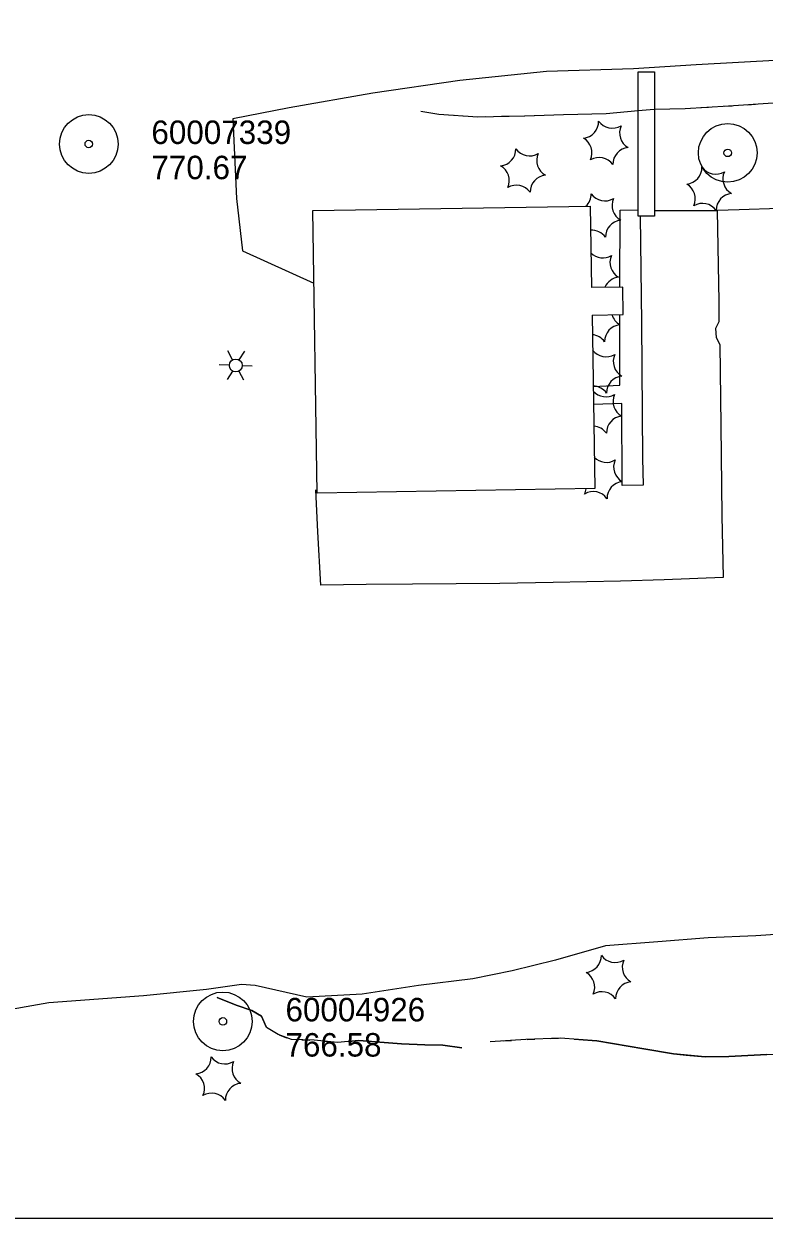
# Model space of a CAD drawing. Extents: x 591954 to 597000, y 198576 to 213500.
# Drawn here: x 593538.9 to 593728, y 203500 to 203805.3 of the extents above; entities that cross this region are included whole.
import ezdxf

# ---------------------------------------------------------------- set-up
doc = ezdxf.new("R2010")
doc.units = 0
for name, color, linetype in [('Level 10', 7, 'Continuous'), ('Level 12', 7, 'Continuous'), ('Level 14', 7, 'Continuous'), ('Level 15', 7, 'Continuous'), ('Level 17', 7, 'Continuous'), ('Level 18', 7, 'Continuous'), ('Level 19', 7, 'Continuous'), ('Level 6', 7, 'Continuous')]:
    doc.layers.add(name, color=color, linetype=linetype)

msp = doc.modelspace()

# ---------------------------------------------------------------- linework, layer by layer
at = {"layer": 'Level 10'}
for p, q in [((592000, 203500), (594000, 203500)), ((592500, 203500), (594000, 203500)), ((593000, 203500), (595500, 203500)), ((593000, 203500), (595000, 203500))]:
    msp.add_line(p, q, dxfattribs=at)
at = {"layer": 'Level 12'}
for points in [[(593684.08, 203730.88), (593684.79, 203686.52), (593613.86, 203685.38), (593612.7, 203757.57), (593683.64, 203758.7), (593683.97, 203737.94)], [(593684.08, 203730.88), (593692.01, 203730.99), (593691.91, 203738.05), (593683.97, 203737.94)]]:
    msp.add_lwpolyline(points, dxfattribs=at)
at = {"layer": 'Level 14'}
for p, q in [((593592.25, 203719.42), (593591.05, 203721.72)), ((593593.95, 203719.41), (593595.32, 203721.64)), ((593591.41, 203718.05), (593588.81, 203718.13)), ((593592.17, 203716.56), (593590.81, 203714.37)), ((593593.81, 203716.52), (593595.05, 203714.34)), ((593594.69, 203717.96), (593597.21, 203717.9))]:
    msp.add_line(p, q, dxfattribs=at)
msp.add_circle((593593.05, 203717.99), 1.64, dxfattribs=at)
at = {"layer": 'Level 15'}
msp.add_lwpolyline([(593700.03, 203793.06), (593700.02, 203756.2), (593695.85, 203756.2), (593695.87, 203793.06), (593700.03, 203793.06)], dxfattribs=at)
at = {"layer": 'Level 17'}
for points in [[(593894.74, 203797.68), (593886.72, 203801.72), (593875.94, 203805.14), (593858.64, 203805.32), (593837.74, 203803.95), (593818.05, 203802.01), (593798.33, 203800.42), (593775.61, 203798.65), (593754.35, 203797.39), (593732.29, 203796.06), (593710.66, 203794.81), (593694.63, 203793.84), (593672.48, 203793.13), (593650.27, 203790.86), (593628.04, 203787.62), (593606.73, 203783.89), (593592.26, 203781.02), (593593.23, 203760.71), (593594.76, 203747.29), (593613, 203739.07)], [(593691.22, 203738.05), (593691.27, 203757.67), (593695.85, 203757.74)], [(593731.94, 203758.08), (593721.65, 203757.78), (593716.09, 203757.64)], [(593700.02, 203757.62), (593716.09, 203757.64), (593716.51, 203734.32), (593716.46, 203729.18), (593715.59, 203727.43), (593715.78, 203725.18), (593716.7, 203723.38), (593716.96, 203702.64), (593717.22, 203679.55), (593717.6, 203663.76), (593702.53, 203663.22), (593691.36, 203662.88), (593674.15, 203662.49), (593660.53, 203662.22), (593638.22, 203662.1), (593626.36, 203661.99), (593614.75, 203661.78), (593614.04, 203675.47), (593613.52, 203686.2)], [(593696.35, 203756.2), (593696.68, 203728.98), (593697.01, 203694.27), (593697.12, 203687.36), (593691.81, 203687.3), (593691.67, 203708.3), (593684.45, 203708.01)], [(593699.98, 203757.62), (593700.02, 203757.62)], [(593684.38, 203712.64), (593691.17, 203712.95), (593691.21, 203730.98)], [(593739.78, 203573.07), (593725.97, 203572.18), (593713.71, 203571.62), (593700.91, 203570.66), (593687.48, 203569.6), (593674.72, 203565.95), (593663.63, 203563.23), (593653.65, 203561.21), (593639.73, 203559.48), (593625.37, 203557.28), (593611.21, 203556.46), (593598.01, 203559.5), (593594.52, 203559.72)], [(593594.52, 203559.72), (593585.54, 203558.49), (593569.47, 203556.79), (593545.24, 203555.03), (593531.22, 203552.59), (593518.61, 203551.93)]]:
    msp.add_lwpolyline(points, dxfattribs=at)
at = {"layer": 'Level 18'}
for centre, start, end in [((593681.47, 203780.4), 275.2113, 0.9762), ((593689.28, 203782.95), 215.2113, 300.9762), ((593695.4, 203777.46), 155.2113, 240.9762), ((593679.77, 203772.35), 335.2113, 60.9762), ((593660.32, 203773.32), 275.2113, 0.9762), ((593668.13, 203775.87), 215.2113, 300.9762), ((593693.7, 203769.42), 95.2113, 180.9762), ((593674.25, 203770.38), 155.2113, 240.9762), ((593685.89, 203766.86), 35.2113, 120.9762), ((593658.62, 203765.27), 335.2113, 60.9762), ((593707.87, 203768.66), 275.2113, 0.9762), ((593715.68, 203771.21), 215.2113, 300.9762), ((593721.8, 203765.72), 155.2113, 240.9762), ((593664.74, 203759.78), 35.2113, 120.9762), ((593672.56, 203762.34), 95.2113, 180.9762), ((593706.17, 203760.62), 335.2113, 60.9762), ((593679.56, 203761.81), 313.3949, 0.9762), ((593687.37, 203764.36), 215.2113, 300.9762), ((593720.11, 203757.68), 95.2113, 180.9762), ((593693.49, 203758.87), 155.2113, 240.9762), ((593712.29, 203755.13), 35.2113, 120.9762), ((593691.8, 203750.83), 95.2113, 180.9762), ((593683.98, 203748.27), 35.2113, 93.2773), ((593686.84, 203749.78), 225.5805, 300.9762), ((593692.96, 203744.29), 155.2113, 240.9762), ((593691.27, 203736.25), 95.2113, 156.0873), ((593693.3, 203732.16), 196.3138, 240.9762), ((593691.6, 203724.12), 95.2113, 180.9762), ((593683.79, 203721.57), 35.2113, 84.9641), ((593687.67, 203724.52), 216.8221, 300.9762), ((593693.79, 203719.03), 155.2113, 240.9762), ((593692.09, 203710.98), 95.2113, 180.9762), ((593684.28, 203708.43), 35.2113, 88.7274), ((593687.63, 203714.27), 221.3295, 300.9762), ((593693.74, 203708.78), 155.2113, 240.9762), ((593692.05, 203700.73), 95.2113, 180.9762), ((593684.23, 203698.18), 35.2113, 85.9375), ((593687.77, 203697.52), 223.7351, 300.9762), ((593693.89, 203692.03), 155.2113, 240.9762), ((593692.2, 203683.99), 95.2113, 180.9762), ((593678.26, 203686.93), 335.2113, 354.0352), ((593684.38, 203681.44), 35.2113, 120.9762), ((593682.16, 203567.11), 275.2113, 0.9762), ((593689.97, 203569.67), 215.2113, 300.9762), ((593696.09, 203564.17), 155.2113, 240.9762), ((593680.46, 203559.07), 335.2113, 60.9762), ((593694.4, 203556.13), 95.2113, 180.9762), ((593686.58, 203553.58), 35.2113, 120.9762), ((593582.46, 203541.16), 275.2113, 0.9762), ((593590.27, 203543.71), 215.2113, 300.9762), ((593596.39, 203538.22), 155.2113, 240.9762), ((593580.76, 203533.11), 335.2113, 60.9762), ((593586.88, 203527.62), 35.2113, 120.9762), ((593594.69, 203530.17), 95.2113, 180.9762)]:
    msp.add_arc(centre, 4.3, start, end, dxfattribs=at)
at = {"layer": 'Level 19'}
for points in [[(593838.77, 203786.46), (593829.3, 203787.2), (593819.81, 203787.18), (593807.09, 203787.13), (593795.12, 203786.81), (593785.48, 203786.42), (593773.78, 203786.04), (593763.03, 203785.83), (593752.41, 203785.58), (593741.86, 203785.55), (593730.4, 203785.01), (593718.95, 203784.25), (593707.91, 203783.64), (593700.03, 203783.4)], [(593695.86, 203783.07), (593687.69, 203782.29), (593676.75, 203782.07), (593666.85, 203781.74), (593654.88, 203781.49), (593644.95, 203782.14), (593640.32, 203782.96)], [(593644.93, 203782.14), (593640.32, 203782.96)], [(593695.86, 203783.07), (593687.69, 203782.29), (593676.75, 203782.07), (593666.91, 203781.74)], [(593700.03, 203783.4), (593698.96, 203783.37), (593695.86, 203783.07)], [(593707.88, 203783.64), (593700.03, 203783.4)], [(593713.87, 203783.97), (593711.87, 203783.86)], [(593719.86, 203784.31), (593718.95, 203784.25), (593717.86, 203784.19)], [(593725.84, 203784.71), (593723.85, 203784.58)], [(593650.92, 203781.75), (593648.92, 203781.88)], [(593656.91, 203781.53), (593654.91, 203781.49)], [(593662.91, 203781.65), (593660.91, 203781.61)], [(593650.79, 203543.51), (593645.95, 203544.18), (593641.39, 203544.26), (593635.35, 203544.52), (593629.83, 203544.98), (593624.47, 203545.4), (593619.04, 203544.9), (593613.05, 203545.48), (593607.26, 203545.65), (593603.87, 203546.92), (593600.88, 203548.74), (593599.62, 203551.6), (593597.13, 203553.07), (593593.12, 203554.41), (593588.29, 203556.41)], [(593588.29, 203556.41), (593593.12, 203554.41), (593597.13, 203553.07), (593599.62, 203551.6), (593600.8, 203548.93)], [(593604.15, 203546.82), (593606.02, 203546.11)], [(593609.94, 203545.57), (593611.93, 203545.51)], [(593615.92, 203545.2), (593617.91, 203545.01)], [(593621.89, 203545.16), (593624.47, 203545.4), (593629.83, 203544.98), (593635.35, 203544.52), (593641.39, 203544.26), (593645.95, 203544.18), (593650.79, 203543.51)], [(593728.73, 203541.87), (593719.02, 203541.29), (593712.97, 203541.23), (593704.9, 203541.98), (593697.31, 203543.32), (593685.26, 203545.31), (593675.96, 203545.99), (593667.2, 203545.64), (593658.04, 203545.08)], [(593661.51, 203545.3), (593663.51, 203545.42)], [(593667.5, 203545.65), (593669.5, 203545.73)], [(593673.49, 203545.9), (593675.49, 203545.98)], [(593679.48, 203545.73), (593685.26, 203545.31), (593697.31, 203543.32), (593704.9, 203541.98), (593708.17, 203541.68)], [(593708.17, 203541.68), (593712.97, 203541.23), (593719.02, 203541.29), (593728.73, 203541.87), (593737.13, 203542.21)]]:
    msp.add_lwpolyline(points, dxfattribs=at)
at = {"layer": 'Level 6'}
for centre, radius in [((593555.49, 203774.61), 7.5), ((593555.49, 203774.61), 7.5), ((593555.49, 203774.61), 7.5), ((593555.49, 203774.61), 7.5), ((593718.75, 203772.34), 7.5), ((593718.75, 203772.34), 7.5), ((593718.75, 203772.34), 7.5), ((593718.75, 203772.34), 7.5), ((593555.49, 203774.61), 0.96), ((593555.49, 203774.61), 0.96), ((593555.49, 203774.61), 0.96), ((593555.49, 203774.61), 0.96), ((593718.75, 203772.34), 0.96), ((593718.75, 203772.34), 0.96), ((593718.75, 203772.34), 0.96), ((593718.75, 203772.34), 0.96), ((593589.75, 203550.3), 7.5), ((593589.75, 203550.3), 7.5), ((593589.75, 203550.3), 7.5), ((593589.75, 203550.3), 7.5), ((593589.75, 203550.3), 0.96), ((593589.75, 203550.3), 0.96), ((593589.75, 203550.3), 0.96), ((593589.75, 203550.3), 0.96)]:
    msp.add_circle(centre, radius, dxfattribs=at)

# ---------------------------------------------------------------- texts
for s, p in [('60007339', (593571.49, 203774.61)), ('60007339', (593571.49, 203774.61)), ('60007339', (593571.49, 203774.61)), ('60007339', (593571.49, 203774.61)), ('770.67', (593571.49, 203765.61)), ('770.67', (593571.49, 203765.61)), ('770.67', (593571.49, 203765.61)), ('770.67', (593571.49, 203765.61)), ('60004926', (593605.75, 203550.3)), ('60004926', (593605.75, 203550.3)), ('60004926', (593605.75, 203550.3)), ('60004926', (593605.75, 203550.3)), ('766.58', (593605.75, 203541.3)), ('766.58', (593605.75, 203541.3)), ('766.58', (593605.75, 203541.3)), ('766.58', (593605.75, 203541.3))]:
    msp.add_text(s, height=6, dxfattribs=at).set_placement(p)

doc.saveas('drawing.dxf')
